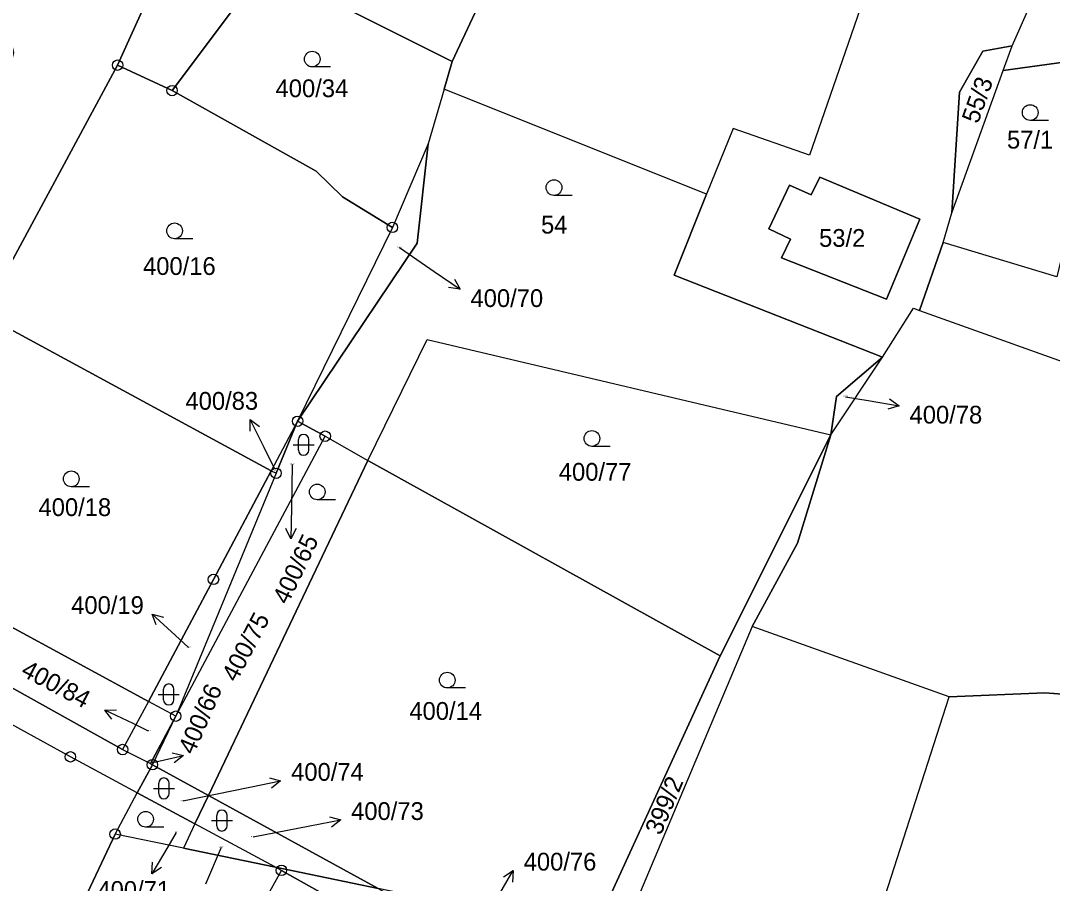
# Model space of a CAD drawing. Extents: x -654083 to -650132, y -1099819 to -1096699.
# Drawn here: x -652270.1 to -652171.4, y -1098133.4 to -1098050.9 of the extents above; entities that cross this region are included whole.
import ezdxf

# ---------------------------------------------------------------- set-up
doc = ezdxf.new("R2010")
doc.units = 0
for name, color, linetype in [('Geodetické body', 7, 'Continuous'), ('Obvody jako plochy', 7, 'Continuous'), ('Parcelní čísla', 7, 'Continuous'), ('Prvky pro prodl_ par_ č_', 7, 'Continuous'), ('Značky kultur', 7, 'Continuous')]:
    doc.layers.add(name, color=color, linetype=linetype)

msp = doc.modelspace()

# ---------------------------------------------------------------- linework, layer by layer
at = {"layer": 'Geodetické body'}
for centre, radius in [((-652260.84, -1098055.14), 0.5), ((-652260.84, -1098055.14), 0.001), ((-652255.63, -1098057.57), 0.5), ((-652255.63, -1098057.57), 0.001), ((-652234.55, -1098070.66), 0.5), ((-652234.55, -1098070.66), 0.001), ((-652243.62, -1098089.21), 0.5), ((-652243.62, -1098089.21), 0.001), ((-652240.98, -1098090.64), 0.5), ((-652240.98, -1098090.64), 0.001), ((-652245.68, -1098094.19), 0.5), ((-652245.68, -1098094.19), 0.001), ((-652251.67, -1098104.34), 0.5), ((-652251.67, -1098104.34), 0.001), ((-652255.28, -1098117.43), 0.5), ((-652255.28, -1098117.43), 0.001), ((-652260.36, -1098120.62), 0.5), ((-652265.36, -1098121.32), 0.5), ((-652265.36, -1098121.32), 0.001), ((-652260.36, -1098120.62), 0.001), ((-652257.51, -1098122.07), 0.5), ((-652257.51, -1098122.07), 0.001), ((-652261.08, -1098128.71), 0.5), ((-652261.08, -1098128.71), 0.001), ((-652245.17, -1098132.18), 0.5), ((-652245.17, -1098132.18), 0.001)]:
    msp.add_circle(centre, radius, dxfattribs=at)
at = {"layer": 'Obvody jako plochy'}
for points in [[(-652221.18, -1098039.79), (-652224.73, -1098046), (-652228.84, -1098054.79), (-652241.71, -1098048.31), (-652239.82, -1098045.04), (-652236.99, -1098039.76), (-652229.89, -1098027.72), (-652224.96, -1098016.92), (-652217.89, -1098010.43), (-652216.37, -1098004.62), (-652210.39, -1098007.21), (-652216.11, -1098013.21), (-652208.64, -1098016.81), (-652219.49, -1098036.81)], [(-652201.94, -1098061.19), (-652204.49, -1098067.49), (-652229.61, -1098057.42), (-652228.84, -1098054.79), (-652224.73, -1098046), (-652221.18, -1098039.79), (-652213.94, -1098035.92), (-652207.58, -1098041.57), (-652197.42, -1098018.14), (-652191.18, -1098019.82), (-652188.53, -1098014.39), (-652179.79, -1098016.9), (-652180.93, -1098022.7), (-652184.07, -1098033.12), (-652194.65, -1098063.75)], [(-652187.67, -1098083.08), (-652184.69, -1098078.39), (-652184.12, -1098078.62), (-652181.84, -1098072.12), (-652181.03, -1098069.27), (-652180.3, -1098057.72), (-652178.06, -1098053.8), (-652175.27, -1098053.29), (-652168.61, -1098038.29), (-652162.7, -1098022.58), (-652179.79, -1098016.9), (-652180.93, -1098022.7), (-652184.07, -1098033.12), (-652194.65, -1098063.75), (-652201.94, -1098061.19), (-652204.49, -1098067.49), (-652207.58, -1098075.22)], [(-652141.22, -1098025.97), (-652146.07, -1098036.77), (-652155.43, -1098038.2), (-652165.82, -1098039.14), (-652165.09, -1098048.63), (-652154.36, -1098047.77), (-652154.13, -1098052.25), (-652165.92, -1098054.24), (-652176.12, -1098055.64), (-652175.27, -1098053.29), (-652168.61, -1098038.29), (-652160.89, -1098037.22), (-652158.62, -1098032.35), (-652157.2, -1098023.56), (-652151.54, -1098024.78), (-652141.02, -1098025.46)], [(-652260.84, -1098055.14), (-652273.72, -1098078.99), (-652285.6, -1098100.98), (-652287.94, -1098105.32), (-652295.85, -1098101.01), (-652284.78, -1098080.52), (-652271.1, -1098055.2), (-652270.77, -1098053.95), (-652271.05, -1098052.68), (-652275.93, -1098042.78), (-652266.76, -1098026.38), (-652268.48, -1098031.66), (-652253.8, -1098039.57)], [(-652246.78, -1098045.76), (-652255.63, -1098057.57), (-652260.84, -1098055.14), (-652253.8, -1098039.57), (-652244.65, -1098042.75)], [(-652241.71, -1098048.31), (-652228.84, -1098054.79), (-652229.61, -1098057.42), (-652231.14, -1098062.65), (-652234.55, -1098070.66), (-652239.31, -1098067.73), (-652241.86, -1098065.29), (-652255.63, -1098057.57), (-652246.78, -1098045.76), (-652242.69, -1098047.82)], [(-652154.13, -1098052.25), (-652165.92, -1098054.24), (-652170.99, -1098075.38), (-652181.84, -1098072.12), (-652184.12, -1098078.62), (-652165.92, -1098085.11), (-652158.04, -1098061.95), (-652154.82, -1098053.76), (-652153.65, -1098052.28)], [(-652170.99, -1098075.38), (-652181.84, -1098072.12), (-652181.03, -1098069.27), (-652176.12, -1098055.64), (-652165.92, -1098054.24)], [(-652176.12, -1098055.64), (-652175.27, -1098053.29), (-652178.06, -1098053.8), (-652180.3, -1098057.72), (-652181.03, -1098069.27)], [(-652255.63, -1098057.57), (-652241.86, -1098065.29), (-652239.31, -1098067.73), (-652234.55, -1098070.66), (-652243.62, -1098089.21), (-652246.14, -1098093.94), (-652273.72, -1098078.99), (-652260.84, -1098055.14)], [(-652231.23, -1098081.38), (-652192.6, -1098090.51), (-652192.07, -1098086.83), (-652187.67, -1098083.08), (-652207.58, -1098075.22), (-652204.49, -1098067.49), (-652229.61, -1098057.42), (-652231.14, -1098062.65), (-652232.18, -1098072.17), (-652243.62, -1098089.21), (-652240.98, -1098090.64), (-652236.89, -1098092.98)], [(-652243.62, -1098089.21), (-652232.18, -1098072.17), (-652231.14, -1098062.65), (-652234.55, -1098070.66)], [(-652198.54, -1098070.81), (-652196.47, -1098071.78), (-652197.32, -1098073.57), (-652187.28, -1098077.52), (-652184.1, -1098069.86), (-652193.67, -1098065.84), (-652194.48, -1098067.55), (-652196.55, -1098066.63)], [(-652194.48, -1098067.55), (-652196.55, -1098066.63), (-652198.54, -1098070.81), (-652196.47, -1098071.78), (-652197.32, -1098073.57), (-652187.28, -1098077.52), (-652184.1, -1098069.86), (-652193.67, -1098065.84)], [(-652187.28, -1098077.52), (-652197.32, -1098073.57), (-652196.47, -1098071.78), (-652198.54, -1098070.81), (-652196.55, -1098066.63), (-652194.48, -1098067.55), (-652193.67, -1098065.84), (-652184.1, -1098069.86)], [(-652165.92, -1098085.11), (-652123.39, -1098093.14), (-652131.47, -1098125.85), (-652165.08, -1098113.69), (-652166.56, -1098115.62), (-652172.13, -1098115.21), (-652181.27, -1098115.57), (-652200.13, -1098108.86), (-652195.78, -1098100.87), (-652192.6, -1098090.51), (-652187.67, -1098083.08), (-652184.69, -1098078.39), (-652184.12, -1098078.62)], [(-652273.72, -1098078.99), (-652246.14, -1098093.94), (-652251.67, -1098104.34), (-652257.9, -1098116.01), (-652285.6, -1098100.98)], [(-652192.6, -1098090.51), (-652203.18, -1098111.64), (-652236.89, -1098092.98), (-652231.23, -1098081.38)], [(-652192.6, -1098090.51), (-652187.67, -1098083.08), (-652192.07, -1098086.83)], [(-652240.98, -1098090.64), (-652243.62, -1098089.21), (-652245.68, -1098094.19), (-652255.28, -1098117.43)], [(-652245.68, -1098094.19), (-652243.62, -1098089.21), (-652246.14, -1098093.94)], [(-652236.89, -1098092.98), (-652252.14, -1098125.01), (-652257.51, -1098122.07), (-652255.28, -1098117.43), (-652240.98, -1098090.64)], [(-652195.78, -1098100.87), (-652200.13, -1098108.86), (-652212.68, -1098138.68), (-652215.34, -1098138.16), (-652203.18, -1098111.64), (-652192.6, -1098090.51)], [(-652203.18, -1098111.64), (-652215.34, -1098138.16), (-652235.91, -1098133.91), (-652252.14, -1098125.01), (-652236.89, -1098092.98)], [(-652246.14, -1098093.94), (-652245.68, -1098094.19), (-652255.28, -1098117.43), (-652257.9, -1098116.01), (-652251.67, -1098104.34)], [(-652285.6, -1098100.98), (-652257.9, -1098116.01), (-652260.36, -1098120.62), (-652283.08, -1098107.97), (-652287.94, -1098105.32)], [(-652257.7, -1098121.96), (-652257.51, -1098122.07), (-652258.96, -1098124.77), (-652265.36, -1098121.32), (-652285.61, -1098110.2), (-652289.46, -1098108.13), (-652287.94, -1098105.32), (-652283.08, -1098107.97), (-652260.36, -1098120.62)], [(-652266.33, -1098139.88), (-652261.08, -1098128.71), (-652258.96, -1098124.77), (-652265.36, -1098121.32), (-652285.61, -1098110.2), (-652289.46, -1098108.13), (-652297.48, -1098122.98)], [(-652201.88, -1098186.29), (-652192.91, -1098151.79), (-652181.27, -1098115.57), (-652200.13, -1098108.86), (-652212.68, -1098138.68), (-652232.98, -1098198.84), (-652229.19, -1098200.51), (-652222.75, -1098200.4), (-652219.9, -1098203.08), (-652210.52, -1098205.53)], [(-652139.42, -1098155.62), (-652150.32, -1098196.47), (-652157.01, -1098225.71), (-652187.94, -1098215.21), (-652210.52, -1098205.53), (-652201.88, -1098186.29), (-652192.91, -1098151.79), (-652181.27, -1098115.57), (-652172.13, -1098115.21), (-652166.56, -1098115.62), (-652165.08, -1098113.69), (-652131.47, -1098125.85)], [(-652257.7, -1098121.96), (-652255.28, -1098117.43), (-652257.9, -1098116.01), (-652260.36, -1098120.62)], [(-652257.51, -1098122.07), (-652255.28, -1098117.43), (-652257.7, -1098121.96)], [(-652252.14, -1098125.01), (-652253.44, -1098127.74), (-652258.96, -1098124.77), (-652257.51, -1098122.07)], [(-652253.44, -1098127.74), (-652254.55, -1098130.06), (-652261.08, -1098128.71), (-652258.96, -1098124.77)], [(-652252.14, -1098125.01), (-652235.91, -1098133.91), (-652245.72, -1098131.88), (-652253.44, -1098127.74)], [(-652245.72, -1098131.88), (-652253.44, -1098127.74), (-652254.55, -1098130.06)], [(-652245.17, -1098132.18), (-652245.72, -1098131.88), (-652254.55, -1098130.06), (-652261.08, -1098128.71), (-652266.33, -1098139.88), (-652268.44, -1098144.36), (-652255.81, -1098151.36)], [(-652292.46, -1098207.53), (-652279.01, -1098193.58), (-652267.89, -1098172.86), (-652266.49, -1098170.41), (-652255.81, -1098151.36), (-652245.17, -1098132.18), (-652241.74, -1098134.1), (-652250.32, -1098149.59), (-652258.8, -1098164.91), (-652267.34, -1098180.33), (-652275.58, -1098195.43), (-652278.33, -1098198.86), (-652288.13, -1098211.08), (-652289.38, -1098212.23), (-652291.9, -1098210.9), (-652294.46, -1098209.58)], [(-652235.91, -1098133.91), (-652218, -1098143.73), (-652219.26, -1098146.44), (-652241.74, -1098134.1), (-652245.17, -1098132.18), (-652245.72, -1098131.88)]]:
    msp.add_lwpolyline(points, close=True, dxfattribs=at)
at = {"layer": 'Prvky pro prodl_ par_ č_'}
for p, q in [((-652233.87, -1098072.59), (-652230.55, -1098074.88)), ((-652230.55, -1098074.88), (-652228.08, -1098076.582)), ((-652191.19, -1098086.87), (-652189.03, -1098087.23)), ((-652189.03, -1098087.23), (-652186.071, -1098087.727)), ((-652246.83, -1098091.73), (-652248.165, -1098089.043)), ((-652245.79, -1098093.81), (-652246.83, -1098091.73)), ((-652244.13, -1098093.35), (-652244.21, -1098097.47)), ((-652244.21, -1098097.47), (-652244.265, -1098100.47)), ((-652255.33, -1098109.69), (-652257.532, -1098107.653)), ((-652254.06, -1098110.86), (-652255.33, -1098109.69)), ((-652259.36, -1098118.14), (-652262.064, -1098116.84)), ((-652257.88, -1098118.85), (-652259.36, -1098118.14)), ((-652257.48, -1098121.85), (-652254.552, -1098121.196)), ((-652257.55, -1098121.87), (-652257.48, -1098121.85)), ((-652254.61, -1098125.54), (-652248.18, -1098124.22)), ((-652248.18, -1098124.22), (-652245.242, -1098123.615)), ((-652247.87, -1098128.99), (-652242.44, -1098127.93)), ((-652242.44, -1098127.93), (-652239.495, -1098127.357)), ((-652255.23, -1098128.55), (-652256.05, -1098129.94)), ((-652256.05, -1098129.94), (-652257.573, -1098132.524)), ((-652250.92, -1098129.99), (-652252.44, -1098133.51)), ((-652224.51, -1098134.79), (-652222.988, -1098132.205))]:
    msp.add_line(p, q, dxfattribs=at)
for points in [[(-652228.619, -1098075.603), (-652228.08, -1098076.582), (-652229.187, -1098076.427)], [(-652186.975, -1098087.068), (-652186.071, -1098087.727), (-652187.14, -1098088.054)], [(-652248.168, -1098090.161), (-652248.165, -1098089.043), (-652247.272, -1098089.716)], [(-652243.747, -1098099.479), (-652244.265, -1098100.47), (-652244.746, -1098099.461)], [(-652257.138, -1098108.699), (-652257.532, -1098107.653), (-652256.459, -1098107.965)], [(-652261.379, -1098117.724), (-652262.064, -1098116.84), (-652260.946, -1098116.823)], [(-652255.637, -1098120.926), (-652254.552, -1098121.196), (-652255.419, -1098121.902)], [(-652246.322, -1098123.327), (-652245.242, -1098123.615), (-652246.12, -1098124.306)], [(-652240.572, -1098127.057), (-652239.495, -1098127.357), (-652240.381, -1098128.039)], [(-652256.635, -1098131.917), (-652257.573, -1098132.524), (-652257.496, -1098131.409)], [(-652223.926, -1098132.813), (-652222.988, -1098132.205), (-652223.064, -1098133.32)]]:
    msp.add_lwpolyline(points, dxfattribs=at)
at = {"layer": 'Značky kultur'}
for p, q in [((-652240.47, -1098055.31), (-652242.22, -1098055.31)), ((-652171.78, -1098060.42), (-652173.53, -1098060.42)), ((-652217.34, -1098067.6), (-652219.09, -1098067.6)), ((-652253.64, -1098071.74), (-652255.39, -1098071.74)), ((-652244.05, -1098091.47), (-652242.05, -1098091.47)), ((-652243.55, -1098091.97), (-652243.55, -1098090.97)), ((-652242.55, -1098091.97), (-652242.55, -1098090.97)), ((-652213.71, -1098091.61), (-652215.46, -1098091.61)), ((-652263.52, -1098095.47), (-652265.27, -1098095.47)), ((-652239.99, -1098096.72), (-652241.74, -1098096.72)), ((-652256.95, -1098115.35), (-652254.95, -1098115.35)), ((-652256.45, -1098115.85), (-652256.45, -1098114.85)), ((-652255.45, -1098115.85), (-652255.45, -1098114.85)), ((-652227.55, -1098114.73), (-652229.3, -1098114.73)), ((-652256.91, -1098124.84), (-652256.91, -1098123.84)), ((-652255.91, -1098124.84), (-652255.91, -1098123.84)), ((-652257.41, -1098124.34), (-652255.41, -1098124.34)), ((-652251.36, -1098127.92), (-652251.36, -1098126.92)), ((-652250.36, -1098127.92), (-652250.36, -1098126.92)), ((-652256.41, -1098128.04), (-652258.16, -1098128.04)), ((-652251.86, -1098127.42), (-652249.86, -1098127.42))]:
    msp.add_line(p, q, dxfattribs=at)
for centre in [(-652242.22, -1098054.56), (-652173.53, -1098059.67), (-652219.09, -1098066.85), (-652255.39, -1098070.99), (-652215.46, -1098090.86), (-652265.27, -1098094.72), (-652241.74, -1098095.97), (-652229.3, -1098113.98), (-652258.16, -1098127.29)]:
    msp.add_circle(centre, 0.75, dxfattribs=at)
for centre, start, end in [((-652243.05, -1098090.97), 0, 180), ((-652243.05, -1098091.97), 180, 0), ((-652255.95, -1098114.85), 0, 180), ((-652255.95, -1098115.85), 180, 0), ((-652256.41, -1098123.84), 0, 180), ((-652256.41, -1098124.84), 180, 0), ((-652250.86, -1098126.92), 0, 180), ((-652250.86, -1098127.92), 180, 0)]:
    msp.add_arc(centre, 0.5, start, end, dxfattribs=at)

# ---------------------------------------------------------------- texts
at = {"layer": 'Parcelní čísla'}
for s, height, p in [('400/34', 1.7, (-652245.73, -1098058.2)), ('57/1', 1.7, (-652175.75, -1098063.12)), ('54', 1.7, (-652220.33, -1098071.25)), ('53/2', 1.7, (-652193.73, -1098072.52)), ('400/70', 0.1, (-652234.086, -1098072.59)), ('400/16', 1.7, (-652258.41, -1098075.21)), ('400/78', 0.1, (-652191.406, -1098086.87)), ('400/65', 0.1, (-652244.349, -1098093.35)), ('400/77', 1.7, (-652218.63, -1098094.9)), ('400/18', 1.7, (-652268.41, -1098098.28)), ('400/19', 0.1, (-652254.259, -1098110.86)), ('400/14', 1.7, (-652232.93, -1098117.78)), ('400/84', 0.1, (-652258.098, -1098118.85)), ('400/74', 0.1, (-652254.825, -1098125.54)), ('400/71', 0.1, (-652255.427, -1098128.55)), ('400/73', 0.1, (-652248.089, -1098128.99)), ('400/72', 0.1, (-652251.138, -1098129.99))]:
    msp.add_text(s, height=height, dxfattribs=at).set_placement(p)
for s, height, rotation, p in [('55/3', 1.7, 70.632, (-652178.52, -1098060.82)), ('400/83', 0.1, 64.071, (-652245.807, -1098093.99)), ('400/75', 1.7, 62.271, (-652249.47, -1098114.26)), ('400/66', 0.1, 64.692, (-652257.513, -1098121.946)), ('399/2', 1.7, 67.113, (-652208.88, -1098128.91))]:
    msp.add_text(s, height=height, rotation=rotation, dxfattribs=at).set_placement(p)
at = {"layer": 'Prvky pro prodl_ par_ č_'}
for s, p in [('400/70', (-652227.08, -1098078.28)), ('400/83', (-652254.35, -1098088.11)), ('400/78', (-652185.07, -1098089.43)), ('400/19', (-652265.285, -1098107.65)), ('400/74', (-652244.24, -1098123.61)), ('400/73', (-652238.5, -1098127.36)), ('400/76', (-652221.99, -1098132.2)), ('400/71', (-652262.774, -1098134.91))]:
    msp.add_text(s, height=1.7, dxfattribs=at).set_placement(p)
for s, rotation, p in [('400/65', 64.539, (-652244.559, -1098106.849)), ('400/84', 332.253, (-652270.194, -1098113.487)), ('400/66', 66.663, (-652253.55, -1098121.2))]:
    msp.add_text(s, height=1.7, rotation=rotation, dxfattribs=at).set_placement(p)

doc.saveas('drawing.dxf')
